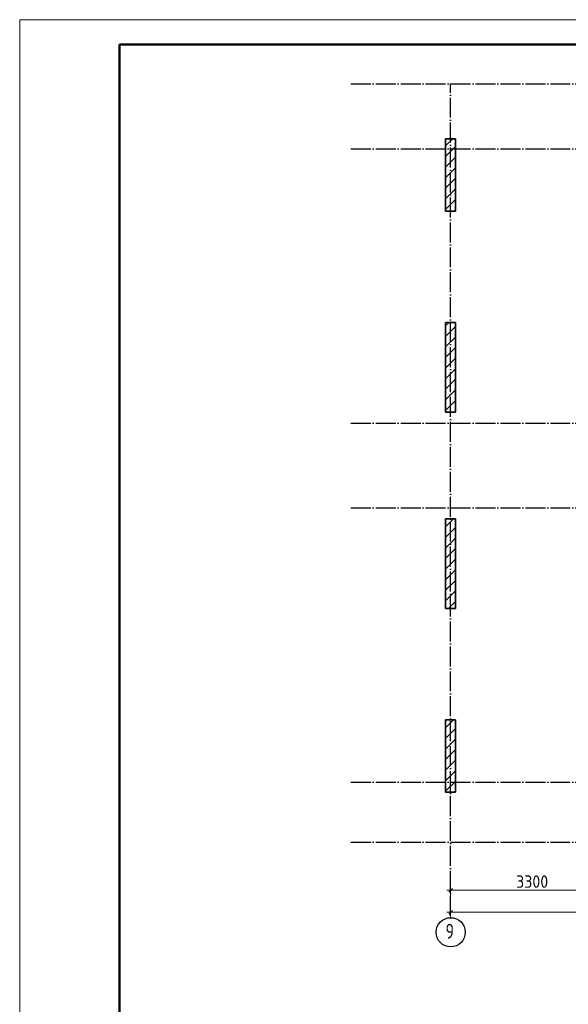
# Model space of a CAD drawing. Header units: millimetres. Extents: x -49773 to 2322955, y -3321 to 58485.
# Tile 357 of 580: x 1328054 to 1339056, y 19581 to 39324. Entities that reach past the tile are written whole.
import ezdxf

# ---------------------------------------------------------------- set-up
doc = ezdxf.new("R2010")
doc.units = ezdxf.units.MM
doc.linetypes.add('______11', pattern=[500, 400, -50, 0, -50])
doc.linetypes.add('______5', pattern=[1100, 800, -100, 100, -100])
doc.layers.add('Standard', color=7, linetype='Continuous', lineweight=25)
doc.layers.add('Размерная линия_ общее', color=7, linetype='Continuous', lineweight=13)
doc.layers.add('Осевая линия_ общее', color=7, linetype='______5', lineweight=13, true_color=0xa0a0a0)
doc.styles.add('ISOCPEUR', font='txt')

msp = doc.modelspace()

# ---------------------------------------------------------------- linework, layer by layer
at = {"color": 7, "linetype": 'Continuous', "lineweight": 35, "transparency": 33554687}
for p, q in [((1336594.8, 36934.5), (1336594.8, 35484.5)), ((1336794.8, 36934.5), (1336594.8, 36934.5)), ((1336794.8, 35484.5), (1336794.8, 36934.5)), ((1336594.8, 35484.5), (1336794.8, 35484.5)), ((1336594.8, 33254.5), (1336594.8, 31454.5)), ((1336794.8, 33254.5), (1336594.8, 33254.5)), ((1336794.8, 31454.5), (1336794.8, 33254.5)), ((1336594.8, 31454.5), (1336794.8, 31454.5)), ((1336594.8, 29314.5), (1336594.8, 27514.5)), ((1336794.8, 29314.5), (1336594.8, 29314.5)), ((1336794.8, 27514.5), (1336794.8, 29314.5)), ((1336594.8, 27514.5), (1336794.8, 27514.5)), ((1336594.8, 25284.5), (1336594.8, 23834.5)), ((1336794.8, 25284.5), (1336594.8, 25284.5)), ((1336794.8, 23834.5), (1336794.8, 25284.5)), ((1336594.8, 23834.5), (1336794.8, 23834.5))]:
    msp.add_line(p, q, dxfattribs=at)
at = {"color": 253, "linetype": '______5', "lineweight": 18, "true_color": 0xababab, "transparency": 33554687}
for p, q in [((1336594.8, 36791.5), (1336737.8, 36934.5)), ((1336594.8, 36367.3), (1336794.8, 36567.3)), ((1336594.8, 35943), (1336794.8, 36143)), ((1336594.8, 35518.7), (1336794.8, 35718.7)), ((1336594.8, 32973.2), (1336794.8, 33173.2)), ((1336594.8, 32548.9), (1336794.8, 32748.9)), ((1336594.8, 32124.6), (1336794.8, 32324.6)), ((1336594.8, 31700.4), (1336794.8, 31900.4)), ((1336773.2, 31454.5), (1336794.8, 31476.1)), ((1336594.8, 29154.8), (1336754.5, 29314.5)), ((1336594.8, 28730.5), (1336794.8, 28930.5)), ((1336594.8, 28306.3), (1336794.8, 28506.3)), ((1336594.8, 27882), (1336794.8, 28082)), ((1336651.6, 27514.5), (1336794.8, 27657.7)), ((1336594.8, 24912.1), (1336794.8, 25112.1)), ((1336594.8, 24487.9), (1336794.8, 24687.9)), ((1336594.8, 24063.6), (1336794.8, 24263.6)), ((1336790, 23834.5), (1336794.8, 23839.3))]:
    msp.add_line(p, q, dxfattribs=at)
at = {"color": 253, "linetype": '______11', "lineweight": 18, "true_color": 0xababab, "transparency": 33554687}
for p, q in [((1336594.8, 36579.4), (1336794.8, 36779.4)), ((1336594.8, 36155.1), (1336794.8, 36355.1)), ((1336594.8, 35730.9), (1336794.8, 35930.9)), ((1336772.7, 35484.5), (1336794.8, 35506.6)), ((1336594.8, 33185.3), (1336664, 33254.5)), ((1336594.8, 32761), (1336794.8, 32961)), ((1336594.8, 32336.8), (1336794.8, 32536.8)), ((1336594.8, 31912.5), (1336794.8, 32112.5)), ((1336594.8, 31488.2), (1336794.8, 31688.2)), ((1336594.8, 28942.6), (1336794.8, 29142.7)), ((1336594.8, 28518.4), (1336794.8, 28718.4)), ((1336594.8, 28094.1), (1336794.8, 28294.1)), ((1336594.8, 27669.9), (1336794.8, 27869.9)), ((1336594.8, 25124.3), (1336755.1, 25284.5)), ((1336594.8, 24700), (1336794.8, 24900)), ((1336594.8, 24275.7), (1336794.8, 24475.7)), ((1336594.8, 23851.5), (1336794.8, 24051.5))]:
    msp.add_line(p, q, dxfattribs=at)
at = {"layer": 'Standard', "color": 7, "linetype": 'Continuous', "lineweight": 13, "transparency": 33554687}
msp.add_lwpolyline([(1328054.2, -2676.4), (1387454.2, -2676.4), (1387454.2, 39323.6), (1328054.2, 39323.6), (1328054.2, -2676.4)], close=True, dxfattribs=at)
at = {"layer": 'Standard', "color": 7, "linetype": 'Continuous', "lineweight": 50, "transparency": 33554687}
msp.add_lwpolyline([(1330054.2, 38823.6), (1386954.2, 38823.6), (1386954.2, -2176.4), (1330054.2, -2176.4), (1330054.2, 38823.6)], close=True, dxfattribs=at)
at = {"layer": 'Осевая линия_ общее', "color": 253, "linetype": '______11', "lineweight": -3, "true_color": 0xa0a0a0, "transparency": 33554687}
for p, q in [((1334694.8, 38034.5), (1334694.8, 38034.5)), ((1334694.8, 38034.5), (1381774.8, 38034.5)), ((1336694.8, 21356.3), (1336694.8, 38034.5)), ((1334694.8, 36734.5), (1334694.8, 36734.5)), ((1334694.8, 36734.5), (1381774.8, 36734.5)), ((1334694.8, 31234.5), (1334694.8, 31234.5)), ((1334694.8, 31234.5), (1381774.8, 31234.5)), ((1334694.8, 29534.5), (1334694.8, 29534.5)), ((1334694.8, 29534.5), (1381774.8, 29534.5)), ((1334694.8, 24034.5), (1334694.8, 24034.5)), ((1334694.8, 24034.5), (1381774.8, 24034.5)), ((1334694.8, 22834.5), (1334694.8, 22834.5)), ((1334694.8, 22834.5), (1381774.8, 22834.5)), ((1336694.8, 21356.3), (1336694.8, 21356.3))]:
    msp.add_line(p, q, dxfattribs=at)
at = {"layer": 'Осевая линия_ общее', "color": 7, "linetype": 'Continuous', "lineweight": 25, "transparency": 33554687}
msp.add_circle((1336697.2, 21025.6), 292.4, dxfattribs=at)
at = {"layer": 'Размерная линия_ общее', "color": 7, "linetype": 'Continuous', "lineweight": 13, "transparency": 33554687}
for p, q in [((1336694.8, 21866.7), (1336694.8, 21991.7)), ((1336694.8, 21866.7), (1336619.8, 21866.7)), ((1336657.3, 21829.2), (1336732.3, 21904.2)), ((1336694.8, 21866.7), (1336694.8, 21741.7)), ((1336694.8, 21866.7), (1336694.8, 21436.6)), ((1336694.8, 21866.7), (1339994.8, 21866.7)), ((1336694.8, 21426.6), (1336694.8, 21551.6)), ((1336694.8, 21426.6), (1336619.8, 21426.6)), ((1336657.3, 21389.1), (1336732.3, 21464.1)), ((1336694.8, 21426.6), (1336694.8, 21301.6)), ((1336694.8, 21426.6), (1336694.8, 21326.3)), ((1336694.8, 21426.6), (1378774.8, 21426.6))]:
    msp.add_line(p, q, dxfattribs=at)

# ---------------------------------------------------------------- texts
at = {"layer": 'Осевая линия_ общее', "color": 7, "linetype": 'Continuous', "lineweight": 25, "transparency": 33554687, "insert": (1336592.2, 20895.1), "char_height": 300, "width": 326.397, "attachment_point": 7, "style": 'ISOCPEUR'}
msp.add_mtext('\\W0.78;9', dxfattribs=at)
at = {"layer": 'Размерная линия_ общее', "color": 7, "linetype": 'Continuous', "lineweight": 25, "transparency": 33554687, "insert": (1338007.3, 21916.7), "char_height": 250, "width": 816.019, "attachment_point": 7, "style": 'ISOCPEUR'}
msp.add_mtext('\\W0.93;3300', dxfattribs=at)

doc.saveas('drawing.dxf')
